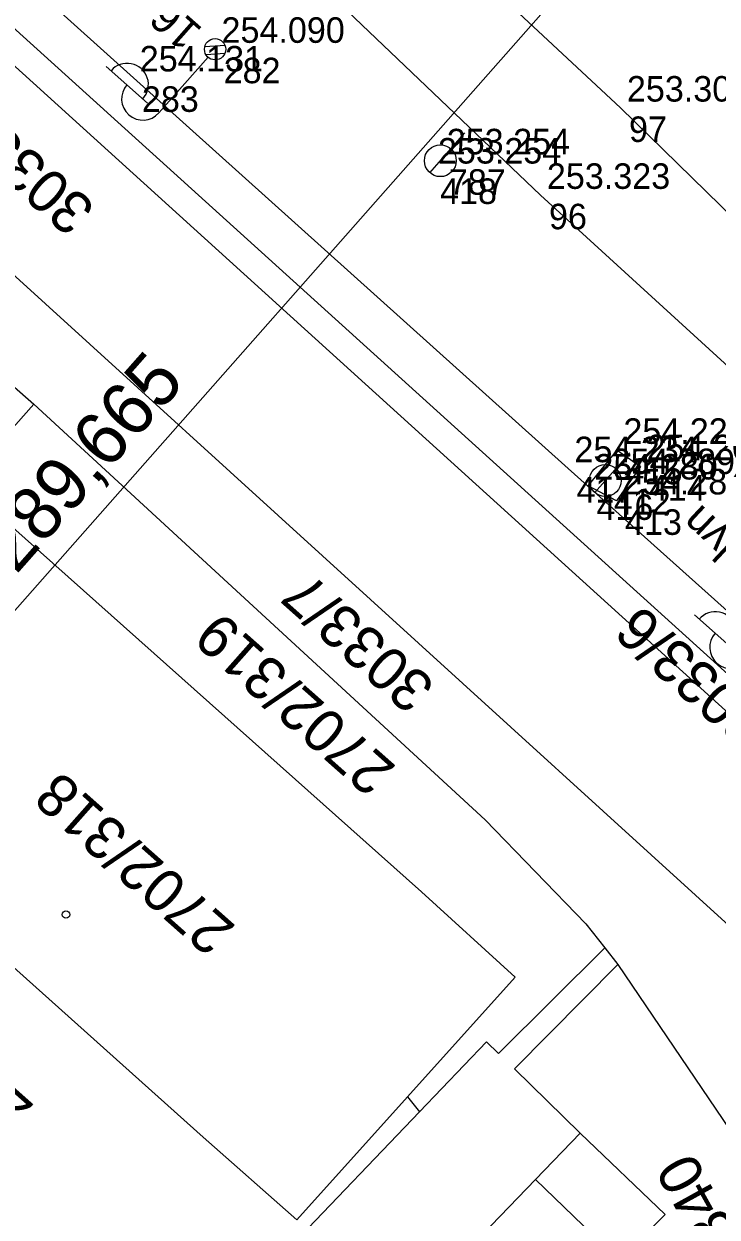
# Model space of a CAD drawing. Extents: x -496688 to -495455, y -1089309 to -1088026.
# Drawn here: x -496068.5 to -496035.9, y -1088663.7 to -1088607.6 of the extents above; entities that cross this region are included whole.
import ezdxf

# ---------------------------------------------------------------- set-up
doc = ezdxf.new("R2010")
doc.units = 0
for name, color, linetype in [('Vrstva 1', 7, 'Continuous'), ('Vrstva 12', 7, 'Continuous'), ('Vrstva 17', 7, 'Continuous'), ('Vrstva 23', 7, 'Continuous'), ('Vrstva 25', 7, 'Continuous'), ('Vrstva 36', 7, 'Continuous'), ('Vrstva 47', 7, 'Continuous'), ('Vrstva 52', 7, 'Continuous'), ('Vrstva 53', 7, 'Continuous'), ('Vrstva 55', 7, 'Continuous'), ('Vrstva 57', 7, 'Continuous'), ('Vrstva 59', 7, 'Continuous'), ('Vrstva 6', 7, 'Continuous'), ('Vrstva 60', 7, 'Continuous'), ('Vrstva 61', 7, 'Continuous')]:
    doc.layers.add(name, color=color, linetype=linetype)

msp = doc.modelspace()

# ---------------------------------------------------------------- linework, layer by layer
at = {"layer": 'Vrstva 1'}
for points in [[(-496052.231, -1088600.497), (-496040.398, -1088611.545)], [(-496044.162, -1088615.65), (-496055.593, -1088604.743)], [(-496040.398, -1088611.545), (-496021.579, -1088629.917), (-496015.368, -1088636.526), (-496009.526, -1088642.986)], [(-496044.162, -1088615.65), (-496024.853, -1088633.259), (-496017.591, -1088639.193), (-496010.937, -1088644.43)]]:
    msp.add_lwpolyline(points, dxfattribs=at)
at = {"layer": 'Vrstva 12'}
msp.add_lwpolyline([(-496041.927, -1088629.318), (-496040.563, -1088627.641), (-496039.465, -1088628.411), (-496040.588, -1088630.022), (-496041.927, -1088629.318)], dxfattribs=at)
at = {"layer": 'Vrstva 17'}
msp.add_lwpolyline([(-496008.397, -1088665.951), (-496014.409, -1088657.761), (-496023.067, -1088646.276), (-496027.294, -1088642.439), (-496042.866, -1088628.504), (-496063.314, -1088610.129), (-496090.785, -1088585.443), (-496123.862, -1088555.707), (-496127.206, -1088552.748), (-496136.794, -1088544.006), (-496152.301, -1088530.524)], dxfattribs=at)
at = {"layer": 'Vrstva 23'}
for p, q in [((-496073.71, -1088620.43), (-496068, -1088625.48)), ((-496068, -1088625.48), (-496069.71, -1088627.39)), ((-496071.32, -1088629.2), (-496049.76, -1088648.41)), ((-496060.03, -1088659.95), (-496081.71, -1088640.52)), ((-496049.76, -1088648.41), (-496045.36, -1088652.43)), ((-496045.36, -1088652.43), (-496050.42, -1088658.05)), ((-496050.42, -1088658.05), (-496055.63, -1088663.84)), ((-496055.63, -1088663.84), (-496060.03, -1088659.95)), ((-496044.4, -1088661.94), (-496042.29, -1088659.76)), ((-496042.29, -1088659.76), (-496038.3, -1088663.59)), ((-496044.4, -1088661.94), (-496055.24, -1088673.18)), ((-496038.3, -1088663.59), (-496040.47, -1088665.72))]:
    msp.add_line(p, q, dxfattribs=at)
at = {"layer": 'Vrstva 25'}
for p, q in [((-496059, -1088608.613), (-496059.956, -1088608.672)), ((-496059.8, -1088609.157), (-496062.119, -1088611.779)), ((-496059.014, -1088608.989), (-496059.892, -1088609.043)), ((-496062.643, -1088611.315), (-496064.591, -1088609.593)), ((-496034.973, -1088637.105), (-496036.921, -1088635.384))]:
    msp.add_line(p, q, dxfattribs=at)
msp.add_circle((-496059.469, -1088608.782), 0.5, dxfattribs=at)
msp.add_circle((-496059.469, -1088608.782), 0.5, dxfattribs=at)
for centre, start, end in [((-496063.609, -1088610.445), 317.8149, 139.2201), ((-496062.868, -1088611.116), 138.5175, 318.5175), ((-496035.939, -1088636.236), 317.8409, 139.246), ((-496035.198, -1088636.907), 138.5435, 318.5435)]:
    msp.add_arc(centre, 1, start, end, dxfattribs=at)
at = {"layer": 'Vrstva 47'}
for p, q in [((-496049.37, -1088614.588), (-496047.714, -1088612.715)), ((-496041.612, -1088629.628), (-496039.952, -1088627.758))]:
    msp.add_line(p, q, dxfattribs=at)
for centre in [(-496048.873, -1088614.026), (-496041.114, -1088629.067)]:
    msp.add_circle(centre, 0.75, dxfattribs=at)
at = {"layer": 'Vrstva 52'}
msp.add_line((-496040.47, -1088665.72), (-496044.4, -1088661.94), dxfattribs=at)
at = {"layer": 'Vrstva 53'}
msp.add_lwpolyline([(-496006.16, -1088672.1), (-496009.66, -1088673.61), (-496019.34, -1088652.65), (-496125.77, -1088556.38), (-496187.85, -1088499.89), (-496224.3, -1088466.84), (-496274.7, -1088421.37), (-496308.3, -1088391.23), (-496341.24, -1088361.35), (-496344.49, -1088357.55), (-496352.49, -1088347.86), (-496352.14, -1088346.56), (-496371.02, -1088328.7), (-496406.7, -1088297.06), (-496406.34, -1088296.61), (-496407.86, -1088294.92), (-496408.29, -1088292.38), (-496407.56, -1088290.4), (-496405.24, -1088287.91)], dxfattribs=at)
at = {"layer": 'Vrstva 55'}
for p, q in [((-496126.78, -1088557.15), (-496029.94, -1088644.88)), ((-496125.29, -1088568.17), (-496034.28, -1088650.92)), ((-496068, -1088625.48), (-496046.76, -1088645.03)), ((-496046.76, -1088645.03), (-496042.03, -1088649.92)), ((-496042.03, -1088649.92), (-496041.13, -1088651.05)), ((-496046.14, -1088656.01), (-496041.13, -1088651.05)), ((-496041.13, -1088651.05), (-496040.52, -1088651.83)), ((-496040.52, -1088651.83), (-496045.39, -1088656.74)), ((-496040.52, -1088651.83), (-496031.57, -1088665.05)), ((-496049.85, -1088658.75), (-496046.7, -1088655.47)), ((-496046.7, -1088655.47), (-496046.14, -1088656.01)), ((-496045.39, -1088656.74), (-496042.29, -1088659.76)), ((-496050.42, -1088658.05), (-496049.85, -1088658.75)), ((-496049.85, -1088658.75), (-496061.69, -1088671.1))]:
    msp.add_line(p, q, dxfattribs=at)
at = {"layer": 'Vrstva 59'}
msp.add_circle((-496066.485, -1088649.478), 0.175, dxfattribs=at)
at = {"layer": 'Vrstva 6'}
msp.add_line((-496071.57, -1088638.211), (-496036.084, -1088598.013), dxfattribs=at)
at = {"layer": 'Vrstva 60'}
for p, q in [((-496059.469, -1088608.782), (-496059.469, -1088608.782)), ((-496059.469, -1088608.782), (-496059.469, -1088608.782)), ((-496063.314, -1088610.129), (-496063.314, -1088610.129)), ((-496063.314, -1088610.129), (-496063.314, -1088610.129)), ((-496040.398, -1088611.545), (-496040.398, -1088611.545)), ((-496040.398, -1088611.545), (-496040.398, -1088611.545)), ((-496049.287, -1088614.46), (-496049.287, -1088614.46)), ((-496049.287, -1088614.46), (-496049.287, -1088614.46)), ((-496048.873, -1088614.026), (-496048.873, -1088614.026)), ((-496048.873, -1088614.026), (-496048.873, -1088614.026)), ((-496044.162, -1088615.65), (-496044.162, -1088615.65)), ((-496044.162, -1088615.65), (-496044.162, -1088615.65)), ((-496040.563, -1088627.641), (-496040.563, -1088627.641)), ((-496040.563, -1088627.641), (-496040.563, -1088627.641)), ((-496042.866, -1088628.504), (-496042.866, -1088628.504)), ((-496042.866, -1088628.504), (-496042.866, -1088628.504)), ((-496039.465, -1088628.411), (-496039.465, -1088628.411)), ((-496039.465, -1088628.411), (-496039.465, -1088628.411)), ((-496041.114, -1088629.067), (-496041.114, -1088629.067)), ((-496041.114, -1088629.067), (-496041.114, -1088629.067)), ((-496041.927, -1088629.318), (-496041.927, -1088629.318)), ((-496041.927, -1088629.318), (-496041.927, -1088629.318)), ((-496040.588, -1088630.022), (-496040.588, -1088630.022)), ((-496040.588, -1088630.022), (-496040.588, -1088630.022))]:
    msp.add_line(p, q, dxfattribs=at)

# ---------------------------------------------------------------- texts
at = {"layer": 'Vrstva 25'}
msp.add_text('16', height=1.5, rotation=138.5175, dxfattribs=at).set_placement((-496060.003, -1088607.847))
at = {"layer": 'Vrstva 36'}
msp.add_text('plyn', height=1.5, rotation=136.8367, dxfattribs=at).set_placement((-496033.966, -1088632.645))
at = {"layer": 'Vrstva 57'}
for s, rotation, p in [('3033/1', 138.4179, (-496065.017, -1088616.188)), ('3033/7', 138.4179, (-496049.032, -1088638.651)), ('3033/6', 138.4632, (-496033.341, -1088640.275)), ('2702/319', 138.4632, (-496050.893, -1088642.549)), ('2702/318', 138.4632, (-496058.438, -1088650.056)), ('2702/331', 138.4179, (-496067.92, -1088658.489)), ('2702/340', 118.9707, (-496031.646, -1088670.314))]:
    msp.add_text(s, height=2, rotation=rotation, dxfattribs=at).set_placement(p)
at = {"layer": 'Vrstva 6'}
msp.add_text('km 289,665', height=2.5, rotation=48.563, dxfattribs=at).set_placement((-496072.394, -1088637.555))
at = {"layer": 'Vrstva 60'}
for s, p in [('282', (-496059.069, -1088610.382)), ('282', (-496059.069, -1088610.382)), ('283', (-496062.914, -1088611.729)), ('283', (-496062.914, -1088611.729)), ('97', (-496039.998, -1088613.145)), ('97', (-496039.998, -1088613.145)), ('787', (-496048.473, -1088615.626)), ('787', (-496048.473, -1088615.626)), ('418', (-496048.887, -1088616.06)), ('418', (-496048.887, -1088616.06)), ('96', (-496043.762, -1088617.25)), ('96', (-496043.762, -1088617.25)), ('415', (-496040.163, -1088629.241)), ('415', (-496040.163, -1088629.241)), ('417', (-496042.466, -1088630.104)), ('417', (-496042.466, -1088630.104)), ('414', (-496039.065, -1088630.011)), ('414', (-496039.065, -1088630.011)), ('412', (-496040.714, -1088630.667)), ('412', (-496040.714, -1088630.667)), ('416', (-496041.527, -1088630.918)), ('416', (-496041.527, -1088630.918)), ('413', (-496040.188, -1088631.622)), ('413', (-496040.188, -1088631.622))]:
    msp.add_text(s, height=1.2, dxfattribs=at).set_placement(p)
at = {"layer": 'Vrstva 61'}
for s, p in [('254.090', (-496059.169, -1088608.482)), ('254.090', (-496059.169, -1088608.482)), ('254.131', (-496063.014, -1088609.829)), ('254.131', (-496063.014, -1088609.829)), ('253.307', (-496040.098, -1088611.245)), ('253.307', (-496040.098, -1088611.245)), ('253.254', (-496048.573, -1088613.726)), ('253.254', (-496048.573, -1088613.726)), ('253.254', (-496048.987, -1088614.16)), ('253.254', (-496048.987, -1088614.16)), ('253.323', (-496043.862, -1088615.35)), ('253.323', (-496043.862, -1088615.35)), ('254.222', (-496040.263, -1088627.341)), ('254.222', (-496040.263, -1088627.341)), ('254.234', (-496042.566, -1088628.204)), ('254.234', (-496042.566, -1088628.204)), ('254.203', (-496039.165, -1088628.111)), ('254.203', (-496039.165, -1088628.111)), ('254.280', (-496041.627, -1088629.018)), ('254.280', (-496041.627, -1088629.018)), ('254.289', (-496040.814, -1088628.767)), ('254.289', (-496040.814, -1088628.767)), ('254.284', (-496040.288, -1088629.722)), ('254.284', (-496040.288, -1088629.722))]:
    msp.add_text(s, height=1.2, dxfattribs=at).set_placement(p)

doc.saveas('drawing.dxf')
